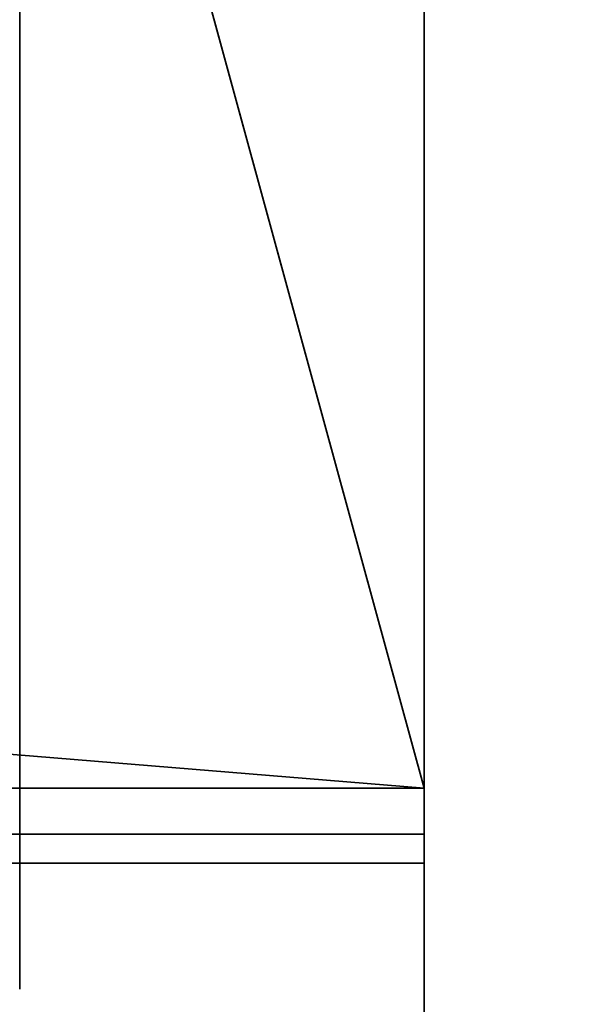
# Model space of a CAD drawing. Header units: millimetres. Extents: x -523 to 5173, y -130 to 66.
# Tile 956 of 1056: x 341.83 to 344.79, y -52.03 to -46.75. Entities that reach past the tile are written whole.
import ezdxf

# ---------------------------------------------------------------- set-up
doc = ezdxf.new("R2010")
doc.units = ezdxf.units.MM
doc.layers.add('151', color=7, linetype='Continuous', true_color=0xffffff)

# ---------------------------------------------------------------- blocks, each defined once
blk = doc.blocks.new('UG_SURFACE_041')
at = {"layer": '151', "color": 252, "linetype": 'Continuous', "lineweight": 35}
for points in [[(-329, 4.0129, -5), (-344, 4.0129, -5), (-344, -50.8703, -5), (344, -50.8703, -5)], [(329, 4.0129, -6), (344, 4.0129, -6), (344, -50.8703, -6), (-344, -50.8703, -6)], [(329, 4.0129, -5), (-329, 4.0129, -5), (344, -50.8703, -5)], [(344, -50.8703, -5), (344, 4.0129, -5), (329, 4.0129, -5)], [(344, -50.8703, -6), (344, 4.0129, -6), (344, 4.0129, -5), (344, -50.8703, -5)], [(-344, -51.2739, -5.0318), (344, -51.2739, -5.0318), (344, -50.8703, -5), (-344, -50.8703, -5)], [(-344, -50.8703, -6), (344, -50.8703, -6), (344, -51.1174, -6.0195), (-344, -51.1174, -6.0195)], [(344, -51.1174, -6.0195), (344, -50.8703, -6), (344, -50.8703, -5), (344, -51.2739, -5.0318)], [(-344, -51.1174, -6.0195), (344, -51.1174, -6.0195), (344, -57.8307, -7.0827), (-344, -57.8307, -7.0827)], [(344, -51.2739, -5.0318), (344, -57.9871, -6.095), (344, -57.8307, -7.0827), (344, -51.1174, -6.0195)], [(-344, -57.9871, -6.095), (344, -57.9871, -6.095), (344, -51.2739, -5.0318), (-344, -51.2739, -5.0318)]]:
    blk.add_3dface(points, dxfattribs=at)
blk = doc.blocks.new('UG_SURFACE_057')
at = {"layer": '151', "color": 252, "linetype": 'Continuous', "lineweight": 35}
for points in [[(-346.5, -52.92, 2031.5001), (346.5, -52.92, 2031.5001), (346.5, 14.92, 2031.5001), (-346.5, 14.92, 2031.5001)], [(-345, -52.92, 2030), (-345, 14.92, 2030), (345, 14.92, 2030), (345, -52.92, 2030)], [(-390, -46, 2075), (-390, -52.92, 2075), (390, -52.92, 2075), (390, -46, 2075)], [(-388.5, -46, 2073.4999), (388.5, -46, 2073.4999), (388.5, -52.92, 2073.4999), (-388.5, -52.92, 2073.4999)]]:
    blk.add_3dface(points, dxfattribs=at)
blk = doc.blocks.new('UG_SURFACE_068')
at = {"layer": '151', "color": 252, "linetype": 'Continuous', "lineweight": 35}
for points in [[(-346.5, -52.92, 2031.5001), (346.5, -52.92, 2031.5001), (346.5, 14.92, 2031.5001), (-346.5, 14.92, 2031.5001)], [(-345, -52.92, 2030), (-345, 14.92, 2030), (345, 14.92, 2030), (345, -52.92, 2030)], [(-390, -46, 2075), (-390, -52.92, 2075), (390, -52.92, 2075), (390, -46, 2075)], [(-388.5, -46, 2073.4999), (388.5, -46, 2073.4999), (388.5, -52.92, 2073.4999), (-388.5, -52.92, 2073.4999)]]:
    blk.add_3dface(points, dxfattribs=at)

msp = doc.modelspace()

# ---------------------------------------------------------------- linework, layer by layer
at = {"layer": '151', "color": 253, "linetype": 'Continuous', "lineweight": -3}
for p, q in [((344, -50.8703, -5), (344, 4.0129, -5)), ((344, -50.8703, -6), (344, 4.0129, -6)), ((344, -50.8703, -5), (-344, -50.8703, -5)), ((344, -50.8703, -6), (-344, -50.8703, -6)), ((344, -51.1174, -6.0195), (-344, -51.1174, -6.0195)), ((344, -57.8307, -7.0827), (344, -51.1174, -6.0195)), ((344, -51.2739, -5.0318), (-344, -51.2739, -5.0318)), ((344, -57.9871, -6.095), (344, -51.2739, -5.0318))]:
    msp.add_line(p, q, dxfattribs=at)
at = {"layer": '151', "color": 253, "linetype": 'Continuous', "lineweight": -3, "extrusion": (-1, 1.52542e-32, 0)}
for centre in [(46.3, 121.95, -341.8295), (46.3, 177.95, -341.8295)]:
    msp.add_circle(centre, 5.65, dxfattribs=at)
at = {"layer": '151', "color": 253, "linetype": 'Continuous', "lineweight": -3, "extrusion": (-1, -1.26596e-29, 0)}
msp.add_arc((50.8703, -7.58, -344), 2.58, 81, 90, dxfattribs=at)
at = {"layer": '151', "color": 253, "linetype": 'Continuous', "lineweight": -3, "extrusion": (-1, 1.52542e-32, 0)}
msp.add_arc((50.8703, -7.58, -344), 1.58, 81, 90, dxfattribs=at)

# ---------------------------------------------------------------- block references
at = {"layer": '151', "color": 253, "linetype": 'Continuous', "lineweight": -3}
for name in ['UG_SURFACE_057', 'UG_SURFACE_068', 'UG_SURFACE_041']:
    msp.add_blockref(name, (0, 0), dxfattribs=at)

doc.saveas('drawing.dxf')
